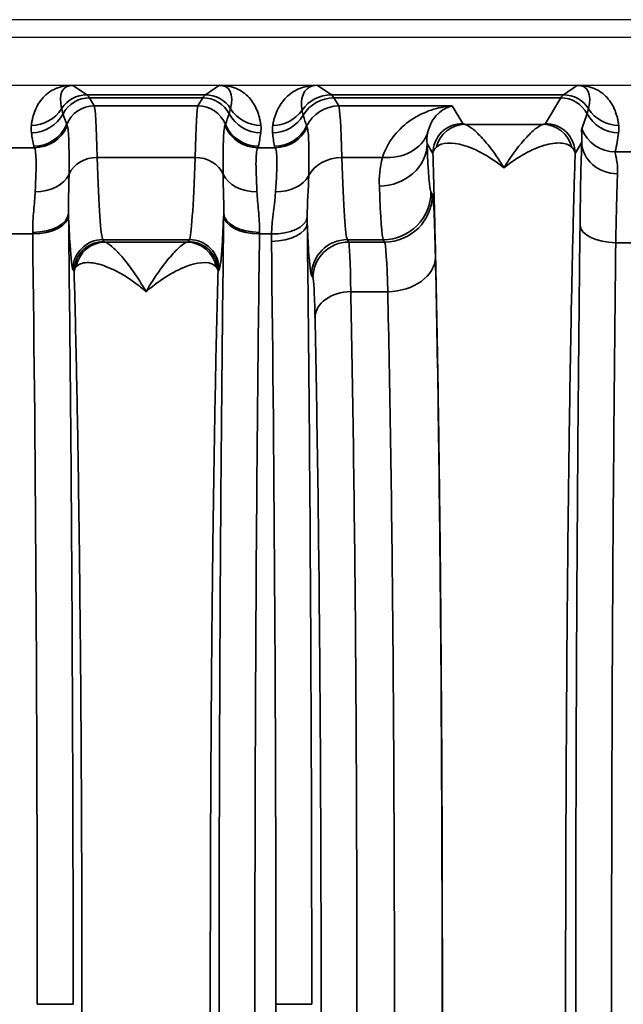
# Model space of a CAD drawing. Header units: millimetres. Extents: x 399 to 6233, y -1870 to 1602.
# Tile 646 of 656: x 5385 to 5395, y 751 to 768. Entities that reach past the tile are written whole.
import ezdxf

# ---------------------------------------------------------------- set-up
doc = ezdxf.new("R2010")
doc.units = ezdxf.units.MM
doc.layers.add('可見 (ISO)', color=7, linetype='Continuous', lineweight=25)
doc.layers.add('窄部可見 (ISO)', color=7, linetype='Continuous', lineweight=35)

msp = doc.modelspace()

# ---------------------------------------------------------------- linework, layer by layer
at = {"layer": '可見 (ISO)'}
for p, q in [((5439.386, 767.579), (5326.386, 767.579)), ((5435.136, 767.279), (5330.636, 767.279)), ((5330.636, 766.479), (5435.136, 766.479)), ((5386.296, 765.829), (5386.296, 765.829)), ((5387.976, 765.829), (5387.976, 765.829)), ((5390.395, 765.829), (5390.395, 765.829)), ((5391.486, 765.829), (5391.486, 765.829)), ((5391.906, 765.829), (5391.906, 765.829))]:
    msp.add_line(p, q, dxfattribs=at)
for points, knots in [([(5385.867, 766.479), (5385.874, 766.479), (5385.881, 766.479), (5385.888, 766.479), (5385.894, 766.479), (5385.899, 766.479), (5385.903, 766.479)], [0.00000000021, 0.00000000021, 0.00000000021, 0.00000000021, 0.00002113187, 0.00002113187, 0.00002113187, 0.0000394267, 0.0000394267, 0.0000394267, 0.0000394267]), ([(5388.369, 766.479), (5388.375, 766.479), (5388.381, 766.479), (5388.388, 766.479), (5388.394, 766.479), (5388.4, 766.479), (5388.405, 766.479)], [-0.00000491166, -0.00000491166, -0.00000491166, -0.00000491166, 0.00001772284, 0.00001772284, 0.00001772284, 0.00003506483, 0.00003506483, 0.00003506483, 0.00003506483]), ([(5389.966, 766.479), (5389.973, 766.479), (5389.981, 766.479), (5389.988, 766.479), (5389.994, 766.479), (5389.999, 766.479), (5390.003, 766.479)], [0.00000000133, 0.00000000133, 0.00000000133, 0.00000000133, 0.00002276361, 0.00002276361, 0.00002276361, 0.00004084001, 0.00004084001, 0.00004084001, 0.00004084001]), ([(5394.369, 766.479), (5394.373, 766.479), (5394.378, 766.479), (5394.384, 766.479), (5394.39, 766.479), (5394.398, 766.479), (5394.405, 766.479)], [-0.00000491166, -0.00000491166, -0.00000491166, -0.00000491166, 0.00001268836, 0.00001268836, 0.00001268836, 0.00003478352, 0.00003478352, 0.00003478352, 0.00003478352])]:
    msp.add_open_spline(points, degree=3, knots=knots, dxfattribs=at)
at = {"layer": '窄部可見 (ISO)'}
for p, q in [((5385.903, 766.479), (5386.142, 766.32)), ((5388.131, 766.32), (5388.369, 766.479)), ((5390.003, 766.479), (5390.242, 766.32)), ((5394.131, 766.32), (5394.369, 766.479)), ((5386.142, 766.32), (5388.131, 766.32)), ((5388.087, 766.268), (5386.186, 766.268)), ((5386.186, 766.268), (5386.267, 766.133)), ((5388.006, 766.133), (5388.087, 766.268)), ((5390.242, 766.32), (5394.131, 766.32)), ((5394.087, 766.268), (5390.285, 766.268)), ((5390.285, 766.268), (5390.367, 766.133)), ((5393.829, 765.838), (5394.087, 766.268)), ((5386.267, 766.133), (5388.006, 766.133)), ((5390.367, 766.133), (5392.267, 766.133)), ((5392.267, 766.133), (5392.444, 765.838)), ((5392.48, 765.825), (5393.793, 765.825)), ((5391.944, 765.338), (5391.846, 765.501)), ((5394.44, 765.524), (5394.329, 765.338)), ((5384.71, 765.434), (5385.263, 765.434)), ((5386.316, 765.271), (5387.956, 765.271)), ((5389.01, 765.434), (5389.299, 765.434)), ((5390.415, 765.271), (5391.097, 765.271)), ((5395.002, 765.363), (5395.27, 765.363)), ((5391.911, 764.692), (5391.935, 764.652)), ((5385.236, 763.988), (5384.737, 763.988)), ((5389.238, 763.988), (5389.037, 763.988)), ((5387.862, 763.892), (5386.41, 763.892)), ((5386.41, 763.892), (5386.429, 763.861)), ((5386.45, 763.852), (5387.822, 763.852)), ((5387.843, 763.861), (5387.862, 763.892)), ((5391.111, 763.892), (5390.51, 763.892)), ((5390.51, 763.892), (5390.534, 763.852)), ((5390.534, 763.852), (5391.135, 763.852)), ((5391.135, 763.852), (5391.111, 763.892)), ((5395.262, 763.841), (5395.01, 763.841)), ((5385.929, 763.362), (5385.91, 763.393)), ((5388.362, 763.393), (5388.343, 763.362)), ((5389.935, 763.253), (5389.91, 763.293)), ((5391.187, 763.021), (5390.567, 763.021)), ((5385.313, 751.079), (5385.913, 751.079)), ((5389.313, 751.079), (5389.913, 751.079))]:
    msp.add_line(p, q, dxfattribs=at)
for centre, major_axis, ratio, start_param, end_param in [((5386.417, 765.636), (0.641, -0.802), 0.399262, 2.832426, 3.839089), ((5387.856, 765.636), (-0.641, -0.802), 0.399262, 2.444096, 3.45076), ((5393.856, 765.636), (-0.641, -0.802), 0.399262, 2.444096, 3.45076), ((5386.142, 765.82), (-0.277, -0.416), 0.999683, 3.729704, 4.736367), ((5386.186, 765.769), (-0.429, -0.257), 0.999172, 4.17245, 5.254458), ((5386.113, 666.286), (0, 100.043), 0.020838, 6.248286, 6.269226), ((5388.16, 666.286), (0, 100.043), 0.020838, 0.01396, 0.034899), ((5388.087, 765.769), (0.429, -0.257), 0.999172, 1.028727, 2.110736), ((5388.131, 765.82), (0.277, -0.416), 0.999683, 1.546818, 2.553481), ((5390.242, 765.72), (0.333, 0.499), 0.999683, 0.588111, 1.548236), ((5390.285, 765.669), (0.515, 0.309), 0.999172, 1.030857, 2.06212), ((5390.213, 666.286), (0, 100.043), 0.020817, 6.248286, 6.269226), ((5394.16, 666.286), (0, 100.043), 0.020838, 0.01396, 0.034899), ((5394.087, 765.769), (0.429, -0.257), 0.999172, 1.028727, 2.110736), ((5394.131, 765.82), (0.277, -0.416), 0.999683, 1.546818, 2.553481), ((5386.267, 765.633), (-0.429, -0.257), 0.999172, 4.17245, 5.347743), ((5386.269, 762.019), (0.005, -4.117), 0.020515, 2.481507, 3.103525), ((5388.004, 762.019), (-0.005, -4.117), 0.020515, 3.17966, 3.801678), ((5388.006, 765.633), (0.429, -0.257), 0.999172, 0.935442, 2.110736), ((5390.367, 765.533), (0.515, 0.309), 0.999172, 1.030857, 2.149979), ((5390.369, 762.019), (0.005, -4.117), 0.020059, 2.481509, 3.103526), ((5385.213, 766.407), (-0.595, 0.075), 0.998245, 1.696485, 2.702846), ((5385.215, 766.284), (-0.594, -0.083), 0.998238, 1.431986, 2.513646), ((8513.666, 769.026), (-3128.282, -0.854), 0.045755, 0.015157, 0.016397), ((2260.606, 769.026), (3128.282, -0.854), 0.045755, 6.266788, 6.268029), ((5389.058, 766.284), (0.594, -0.083), 0.998238, 3.769539, 4.851199), ((5389.06, 766.407), (0.595, 0.075), 0.998245, 3.58034, 4.5867), ((5389.256, 766.284), (0.596, 0.067), 0.99825, 4.600326, 5.631261), ((5389.259, 766.407), (0.591, -0.105), 0.998218, 4.888081, 5.84797), ((8249.757, 768.538), (-2860.258, -0.716), 0.046839, 0.013782, 0.015139), ((5393.634, 765.013), (-1.006, -2.097), 0.194686, 2.022352, 2.15293), ((5395.058, 766.284), (-0.594, 0.083), 0.998238, 0.627947, 1.709607), ((5395.06, 766.407), (-0.595, -0.075), 0.998245, 0.438747, 1.445107), ((5385.252, 766.056), (-0.59, -0.11), 0.998212, 1.386797, 2.56171), ((5385.263, 766.033), (-0.477, -0.364), 0.997266, 0.919263, 2.088334), ((5388.817, 758.008), (-3.014, 7.827), 0.001618, 0.049009, 0.09405), ((5385.456, 758.008), (3.014, 7.827), 0.001618, 6.189135, 6.234176), ((5389.01, 766.033), (0.477, -0.364), 0.997266, 4.194851, 5.363923), ((5389.021, 766.056), (0.59, -0.11), 0.998212, 3.721475, 4.896388), ((5389.287, 766.056), (0.593, 0.094), 0.998229, 4.555036, 5.673797), ((5389.299, 766.033), (0.462, 0.383), 0.997094, 4.022529, 5.135982), ((5393.998, 758.195), (-4.172, 7.61), 0.009939, 0.048768, 0.091866), ((5392.48, 765.326), (0.093, 0.491), 0.982985, 0.191158, 1.51992), ((5393.793, 765.326), (-0.093, 0.491), 0.982985, 4.763266, 6.092027), ((5385.993, 764.946), (-0.583, 1.898), 0.300773, 1.080395, 1.207191), ((5388.28, 764.946), (0.583, 1.898), 0.300773, 5.075994, 5.20279), ((5390.131, 764.796), (-0.629, 2.073), 0.310752, 1.035771, 1.153876), ((5391.097, 765.933), (0.77, -0.217), 0.816863, 4.938539, 6.229754), ((5395.002, 765.962), (-0.588, 0.12), 0.998201, 0.559467, 1.77166), ((5394.281, 764.93), (0.587, 1.898), 0.297416, 5.033605, 5.211679), ((5396.93, 765.465), (-11.679, 0), 0.058758, 0.010815, 0.044766), ((5377.342, 765.465), (11.679, 0), 0.058758, 6.23842, 6.27237), ((5399.357, 765.462), (-10.07, 0), 0.058758, 0.009209, 0.048451), ((5391.047, 765.501), (0.799, 0.032), 0.886923, 4.676703, 6.237832), ((5391.908, 770.46), (-0.008, 5.773), 0.02317, 2.604404, 3.102879), ((5394.466, 762.847), (-0.007, -3.096), 0.02085, 3.667868, 4.283101), ((5395.04, 765.524), (-0.6, 0.023), 0.876399, 0.0435, 1.604216), ((5386.316, 764.858), (-0.5, -0.015), 0.826915, 4.686911, 5.921542), ((5386.417, 771.891), (0, -8.003), 0.022251, 5.686337, 6.248296), ((5387.856, 771.891), (0, -8.003), 0.022251, 0.034889, 0.596848), ((5387.956, 764.858), (0.5, -0.015), 0.826915, 0.361643, 1.596274), ((5390.415, 764.775), (0.6, 0.018), 0.826915, 1.545318, 2.720266), ((5390.517, 771.891), (0, -8.003), 0.022512, 5.68634, 6.248297), ((5385.278, 765.148), (0.6, -0.023), 0.752166, 4.741355, 5.976479), ((5388.994, 765.148), (-0.6, -0.023), 0.752166, 0.306707, 1.54183), ((5389.308, 765.147), (0.599, -0.031), 0.751758, 4.750994, 5.926954), ((5395.066, 762.767), (0.007, 2.58), 0.02502, 0.526295, 1.141522), ((5391.108, 770.302), (0.008, -6.414), 0.020853, 5.746004, 6.244477), ((5391.111, 764.692), (0.686, 0.412), 0.999172, 4.17245, 5.742515), ((5391.135, 764.652), (0.686, 0.412), 0.999172, 4.17245, 5.742515), ((5385.235, 764.33), (0.6, 0.008), 0.525274, 4.705596, 6.258572), ((5385.236, 764.298), (0.6, 0.008), 0.516344, 4.705867, 6.258728), ((5385.787, 762.908), (-0.008, 3.01), 0.019461, 5.192416, 5.204517), ((5388.485, 762.908), (-0.008, -3.01), 0.01946, 4.220266, 4.232368), ((5389.037, 764.33), (-0.6, 0.008), 0.525274, 0.024614, 1.577589), ((5389.037, 764.298), (-0.6, 0.008), 0.516344, 0.024457, 1.577318), ((5389.237, 764.171), (0.6, 0.007), 0.511389, 4.706014, 6.258813), ((5389.238, 764.298), (0.6, -0.017), 0.516223, 4.726998, 6.223647), ((5395.01, 764.136), (-0.6, 0.007), 0.49083, 0.024039, 1.576589), ((5385.187, 762.83), (-0.008, 2.508), 0.023353, 5.192393, 5.204474), ((5384.776, 751.079), (0, 25), 0.02145, 4.712389, 5.255001), ((5389.085, 762.83), (-0.008, -2.508), 0.023352, 4.220307, 4.232388), ((5386.41, 763.393), (-0.429, -0.257), 0.999172, 4.17245, 5.742515), ((5386.45, 763.352), (0.117, 0.486), 0.989056, 0.238805, 1.634834), ((5387.822, 763.352), (-0.117, 0.486), 0.989056, 4.648351, 6.04438), ((5387.862, 763.393), (0.429, -0.257), 0.999172, 0.54067, 2.110736), ((5388.776, 751.079), (0, 25), 0.02145, 4.712389, 5.249223), ((5390.51, 763.293), (0.515, 0.309), 0.999172, 1.030857, 2.600922), ((5390.534, 763.253), (0.515, 0.309), 0.999172, 1.030857, 2.600922), ((5391.132, 760.852), (0, 3.002), 0.026524, 5.519892, 6.248317), ((5391.187, 763.599), (0.8, 0.018), 0.722333, 4.696582, 6.252897), ((5390.567, 762.588), (-0.6, -0.013), 0.722333, 4.696582, 6.252897), ((5388.776, 751.079), (0, 25), 0.02145, 4.175555, 4.712389)]:
    msp.add_ellipse(centre, major_axis=major_axis, ratio=ratio, start_param=start_param, end_param=end_param, dxfattribs=at)
for points, knots in [([(5385.213, 765.808), (5385.215, 765.831), (5385.219, 765.854), (5385.223, 765.875), (5385.227, 765.896), (5385.231, 765.917), (5385.237, 765.937), (5385.247, 765.978), (5385.26, 766.018), (5385.276, 766.057), (5385.308, 766.137), (5385.353, 766.211), (5385.409, 766.273), (5385.469, 766.338), (5385.542, 766.39), (5385.623, 766.425), (5385.667, 766.444), (5385.712, 766.457), (5385.759, 766.466), (5385.795, 766.473), (5385.831, 766.477), (5385.867, 766.479)], [5.2774615, 5.2774615, 5.2774615, 5.2774615, 5.3361469, 5.3361469, 5.3361469, 5.3948827, 5.3948827, 5.3948827, 5.5128985, 5.5128985, 5.5128985, 5.7541006, 5.7541006, 5.7541006, 6.0094082, 6.0094082, 6.0094082, 6.1463346, 6.1463346, 6.1463346, 6.2510171, 6.2510171, 6.2510171, 6.2510171]), ([(5388.405, 766.479), (5388.441, 766.477), (5388.478, 766.473), (5388.513, 766.466), (5388.56, 766.457), (5388.606, 766.444), (5388.649, 766.425), (5388.73, 766.39), (5388.803, 766.338), (5388.863, 766.273), (5388.92, 766.211), (5388.964, 766.137), (5388.997, 766.057), (5389.012, 766.018), (5389.025, 765.978), (5389.036, 765.937), (5389.041, 765.917), (5389.045, 765.896), (5389.049, 765.875), (5389.053, 765.854), (5389.057, 765.831), (5389.06, 765.808)], [3.1737609, 3.1737609, 3.1737609, 3.1737609, 3.2784434, 3.2784434, 3.2784434, 3.4153698, 3.4153698, 3.4153698, 3.6706773, 3.6706773, 3.6706773, 3.9118795, 3.9118795, 3.9118795, 4.0298953, 4.0298953, 4.0298953, 4.0886311, 4.0886311, 4.0886311, 4.1473165, 4.1473165, 4.1473165, 4.1473165]), ([(5389.259, 765.808), (5389.263, 765.831), (5389.267, 765.852), (5389.272, 765.873), (5389.277, 765.894), (5389.283, 765.915), (5389.289, 765.936), (5389.302, 765.978), (5389.318, 766.019), (5389.336, 766.058), (5389.374, 766.14), (5389.423, 766.214), (5389.484, 766.275), (5389.549, 766.341), (5389.627, 766.392), (5389.712, 766.426), (5389.792, 766.458), (5389.878, 766.475), (5389.966, 766.479)], [2.1824074, 2.1824074, 2.1824074, 2.1824074, 2.2367975, 2.2367975, 2.2367975, 2.2916359, 2.2916359, 2.2916359, 2.402879, 2.402879, 2.402879, 2.6334858, 2.6334858, 2.6334858, 2.8796968, 2.8796968, 2.8796968, 3.1108341, 3.1108341, 3.1108341, 3.1108341]), ([(5390.003, 766.479), (5389.953, 766.479), (5389.906, 766.468), (5389.867, 766.445), (5389.83, 766.424), (5389.801, 766.393), (5389.78, 766.352), (5389.761, 766.314), (5389.749, 766.268), (5389.744, 766.218), (5389.742, 766.194), (5389.742, 766.168), (5389.743, 766.143), (5389.743, 766.13), (5389.744, 766.117), (5389.746, 766.104), (5389.747, 766.091), (5389.748, 766.077), (5389.75, 766.063)], [3.1406534, 3.1406534, 3.1406534, 3.1406534, 3.4037713, 3.4037713, 3.4037713, 3.6494301, 3.6494301, 3.6494301, 3.8799624, 3.8799624, 3.8799624, 3.9913262, 3.9913262, 3.9913262, 4.0462634, 4.0462634, 4.0462634, 4.1007779, 4.1007779, 4.1007779, 4.1007779]), ([(5394.405, 766.479), (5394.441, 766.477), (5394.478, 766.473), (5394.513, 766.466), (5394.56, 766.457), (5394.606, 766.444), (5394.649, 766.425), (5394.73, 766.39), (5394.803, 766.338), (5394.863, 766.273), (5394.92, 766.211), (5394.964, 766.137), (5394.997, 766.057), (5395.012, 766.018), (5395.025, 765.978), (5395.036, 765.937), (5395.041, 765.917), (5395.045, 765.896), (5395.049, 765.875), (5395.053, 765.854), (5395.057, 765.831), (5395.06, 765.808)], [0.0321682, 0.0321682, 0.0321682, 0.0321682, 0.1368507, 0.1368507, 0.1368507, 0.2737771, 0.2737771, 0.2737771, 0.5290847, 0.5290847, 0.5290847, 0.7702868, 0.7702868, 0.7702868, 0.8883026, 0.8883026, 0.8883026, 0.9470384, 0.9470384, 0.9470384, 1.0057239, 1.0057239, 1.0057239, 1.0057239]), ([(5391.097, 765.271), (5391.143, 765.412), (5391.212, 765.532), (5391.295, 765.636), (5391.379, 765.741), (5391.477, 765.829), (5391.581, 765.899), (5391.687, 765.971), (5391.799, 766.025), (5391.915, 766.064), (5392.03, 766.102), (5392.148, 766.125), (5392.267, 766.133)], [0, 0, 0, 0, 0.000755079, 0.000755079, 0.000755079, 0.001517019, 0.001517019, 0.001517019, 0.002289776, 0.002289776, 0.002289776, 0.003053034, 0.003053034, 0.003053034, 0.003053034]), ([(5392.267, 766.133), (5392.183, 766.115), (5392.099, 766.071), (5392.026, 765.998), (5392.025, 765.997), (5392.024, 765.996), (5392.023, 765.995), (5391.986, 765.958), (5391.952, 765.914), (5391.923, 765.861), (5391.895, 765.81), (5391.871, 765.751), (5391.856, 765.683)], [-0.000015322, -0.000015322, -0.000015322, -0.000015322, 0.001547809, 0.001547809, 0.001547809, 0.001566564, 0.001566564, 0.001566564, 0.002347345, 0.002347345, 0.002347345, 0.00311094, 0.00311094, 0.00311094, 0.00311094]), ([(5385.719, 766.087), (5385.722, 766.075), (5385.725, 766.063), (5385.729, 766.05), (5385.734, 766.035), (5385.739, 766.02), (5385.744, 766.003)], [0, 0, 0, 0, 0.001000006, 0.001000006, 0.001000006, 0.00208995, 0.00208995, 0.00208995, 0.00208995]), ([(5388.528, 766.003), (5388.533, 766.018), (5388.538, 766.033), (5388.542, 766.046), (5388.546, 766.061), (5388.55, 766.074), (5388.553, 766.087)], [0, 0, 0, 0, 0.001000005, 0.001000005, 0.001000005, 0.002089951, 0.002089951, 0.002089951, 0.002089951]), ([(5389.75, 766.063), (5389.752, 766.049), (5389.756, 766.033), (5389.76, 766.016), (5389.763, 766.004), (5389.767, 765.99), (5389.771, 765.976)], [0, 0, 0, 0, 0.00120001, 0.00120001, 0.00120001, 0.00208952, 0.00208952, 0.00208952, 0.00208952]), ([(5394.528, 766.003), (5394.533, 766.018), (5394.538, 766.033), (5394.542, 766.046), (5394.546, 766.061), (5394.55, 766.074), (5394.553, 766.087)], [0, 0, 0, 0, 0.001000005, 0.001000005, 0.001000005, 0.002089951, 0.002089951, 0.002089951, 0.002089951]), ([(5385.815, 765.8), (5385.827, 765.767), (5385.836, 765.681), (5385.845, 765.406), (5385.846, 765.221), (5385.844, 764.99)], [0, 0, 0, 0, 0.001138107, 0.001138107, 0.002276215, 0.002276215, 0.002276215, 0.002276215]), ([(5388.428, 764.99), (5388.427, 765.221), (5388.427, 765.405), (5388.432, 765.543), (5388.436, 765.68), (5388.445, 765.766), (5388.458, 765.8)], [0, 0, 0, 0, 0.001125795, 0.001125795, 0.001125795, 0.00225159, 0.00225159, 0.00225159, 0.00225159]), ([(5389.836, 765.77), (5389.85, 765.738), (5389.859, 765.651), (5389.863, 765.515), (5389.866, 765.379), (5389.865, 765.19), (5389.862, 764.961)], [0, 0, 0, 0, 0.001126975, 0.001126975, 0.001126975, 0.002257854, 0.002257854, 0.002257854, 0.002257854]), ([(5392.444, 765.838), (5392.313, 765.838), (5392.183, 765.784), (5392.09, 765.692), (5391.998, 765.599), (5391.944, 765.469), (5391.944, 765.338)], [0, 0, 0, 0, 0.5, 0.5, 0.5, 1, 1, 1, 1]), ([(5392.48, 765.825), (5392.507, 765.819), (5392.546, 765.797), (5392.594, 765.762), (5392.641, 765.726), (5392.696, 765.675), (5392.754, 765.613), (5392.813, 765.551), (5392.875, 765.476), (5392.939, 765.39), (5393.003, 765.304), (5393.07, 765.205), (5393.136, 765.097)], [0, 0, 0, 0, 0.000534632, 0.000534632, 0.000534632, 0.001069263, 0.001069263, 0.001069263, 0.001603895, 0.001603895, 0.001603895, 0.002138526, 0.002138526, 0.002138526, 0.002138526]), ([(5393.136, 765.097), (5393.269, 765.315), (5393.401, 765.488), (5393.577, 765.675), (5393.632, 765.726), (5393.726, 765.797), (5393.766, 765.819), (5393.793, 765.825)], [-0.000011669, -0.000011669, -0.000011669, -0.000011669, 0.001066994, 0.001066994, 0.001606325, 0.001606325, 0.002145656, 0.002145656, 0.002145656, 0.002145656]), ([(5393.829, 765.838), (5393.96, 765.838), (5394.09, 765.784), (5394.182, 765.692), (5394.275, 765.599), (5394.328, 765.469), (5394.329, 765.338)], [0, 0, 0, 0, 0.5, 0.5, 0.5, 1, 1, 1, 1]), ([(5394.44, 765.524), (5394.445, 765.589), (5394.442, 765.639), (5394.439, 765.677), (5394.439, 765.677), (5394.439, 765.678), (5394.439, 765.679), (5394.437, 765.716), (5394.436, 765.741), (5394.44, 765.752)], [0, 0, 0, 0, 0.000759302, 0.000759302, 0.000759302, 0.000774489, 0.000774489, 0.000774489, 0.001548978, 0.001548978, 0.001548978, 0.001548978]), ([(5393.136, 765.097), (5392.901, 765.285), (5392.668, 765.413), (5392.465, 765.473), (5392.261, 765.534), (5392.09, 765.525), (5392.002, 765.442)], [-0.000011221, -0.000011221, -0.000011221, -0.000011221, 0.001104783, 0.001104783, 0.001104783, 0.002220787, 0.002220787, 0.002220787, 0.002220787]), ([(5394.27, 765.442), (5394.226, 765.484), (5394.161, 765.507), (5394.082, 765.512), (5394.003, 765.517), (5393.909, 765.504), (5393.809, 765.474), (5393.607, 765.414), (5393.372, 765.285), (5393.136, 765.097)], [0, 0, 0, 0, 0.000558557, 0.000558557, 0.000558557, 0.001117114, 0.001117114, 0.001117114, 0.002234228, 0.002234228, 0.002234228, 0.002234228]), ([(5394.329, 765.338), (5394.328, 765.339), (5394.328, 765.342), (5394.328, 765.344), (5394.328, 765.346), (5394.327, 765.349), (5394.327, 765.351), (5394.326, 765.355), (5394.325, 765.36), (5394.324, 765.364), (5394.321, 765.373), (5394.317, 765.381), (5394.312, 765.39), (5394.305, 765.403), (5394.296, 765.416), (5394.284, 765.429), (5394.279, 765.433), (5394.275, 765.438), (5394.27, 765.442)], [-0.00000006, -0.00000006, -0.00000006, -0.00000006, 0.0000256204, 0.0000256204, 0.0000256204, 0.000054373, 0.000054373, 0.000054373, 0.0001119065, 0.0001119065, 0.0001119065, 0.0002272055, 0.0002272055, 0.0002272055, 0.0003997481, 0.0003997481, 0.0003997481, 0.0004597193, 0.0004597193, 0.0004597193, 0.0004597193]), ([(5385.278, 764.696), (5385.288, 764.916), (5385.295, 765.09), (5385.293, 765.216), (5385.291, 765.341), (5385.281, 765.414), (5385.263, 765.434)], [0, 0, 0, 0, 0.000987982, 0.000987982, 0.000987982, 0.001975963, 0.001975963, 0.001975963, 0.001975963]), ([(5389.01, 765.434), (5388.992, 765.414), (5388.981, 765.341), (5388.979, 765.214), (5388.977, 765.088), (5388.984, 764.916), (5388.994, 764.696)], [0, 0, 0, 0, 0.000987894, 0.000987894, 0.000987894, 0.001975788, 0.001975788, 0.001975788, 0.001975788]), ([(5389.308, 764.696), (5389.322, 764.911), (5389.33, 765.089), (5389.329, 765.339), (5389.318, 765.414), (5389.299, 765.434)], [0.000931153, 0.000931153, 0.000931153, 0.000931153, 0.001928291, 0.001928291, 0.002925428, 0.002925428, 0.002925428, 0.002925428]), ([(5391.944, 736.819), (5391.955, 737.166), (5391.965, 737.539), (5391.975, 737.928), (5391.976, 737.991), (5391.978, 738.055), (5391.979, 738.12), (5391.991, 738.585), (5392.001, 739.081), (5392.011, 739.599), (5392.021, 740.118), (5392.03, 740.662), (5392.038, 741.232), (5392.047, 741.801), (5392.054, 742.399), (5392.061, 743.015), (5392.064, 743.276), (5392.067, 743.54), (5392.07, 743.807), (5392.073, 744.171), (5392.076, 744.54), (5392.079, 744.916), (5392.085, 745.567), (5392.089, 746.237), (5392.093, 746.922), (5392.1, 748.292), (5392.103, 749.678), (5392.103, 751.079), (5392.103, 752.48), (5392.1, 753.865), (5392.093, 755.236), (5392.087, 756.316), (5392.079, 757.355), (5392.07, 758.351), (5392.067, 758.618), (5392.064, 758.882), (5392.061, 759.142), (5392.054, 759.759), (5392.047, 760.356), (5392.038, 760.926), (5392.03, 761.495), (5392.021, 762.039), (5392.011, 762.558), (5392.001, 763.077), (5391.991, 763.573), (5391.979, 764.037), (5391.978, 764.102), (5391.976, 764.166), (5391.975, 764.23), (5391.965, 764.618), (5391.955, 764.992), (5391.944, 765.338)], [0.026741, 0.026741, 0.026741, 0.026741, 0.0775937, 0.0775937, 0.0775937, 0.0858987, 0.0858987, 0.0858987, 0.1450564, 0.1450564, 0.1450564, 0.2042141, 0.2042141, 0.2042141, 0.2633718, 0.2633718, 0.2633718, 0.2884178, 0.2884178, 0.2884178, 0.3225295, 0.3225295, 0.3225295, 0.3816871, 0.3816871, 0.3816871, 0.5, 0.5, 0.5, 0.6183179, 0.6183179, 0.6183179, 0.7115978, 0.7115978, 0.7115978, 0.7366333, 0.7366333, 0.7366333, 0.795791, 0.795791, 0.795791, 0.8549487, 0.8549487, 0.8549487, 0.9141064, 0.9141064, 0.9141064, 0.9224137, 0.9224137, 0.9224137, 0.9732641, 0.9732641, 0.9732641, 0.9732641]), ([(5394.329, 765.338), (5394.318, 764.992), (5394.307, 764.618), (5394.298, 764.23), (5394.296, 764.167), (5394.295, 764.102), (5394.293, 764.037), (5394.282, 763.573), (5394.271, 763.077), (5394.261, 762.558), (5394.252, 762.039), (5394.242, 761.495), (5394.234, 760.926), (5394.226, 760.356), (5394.218, 759.759), (5394.211, 759.143), (5394.208, 758.882), (5394.205, 758.618), (5394.203, 758.351), (5394.199, 757.987), (5394.196, 757.617), (5394.193, 757.242), (5394.188, 756.59), (5394.183, 755.92), (5394.18, 755.235), (5394.172, 753.866), (5394.169, 752.48), (5394.169, 751.079), (5394.169, 749.678), (5394.172, 748.292), (5394.18, 746.922), (5394.185, 745.842), (5394.193, 744.802), (5394.203, 743.807), (5394.205, 743.54), (5394.208, 743.276), (5394.211, 743.015), (5394.218, 742.399), (5394.226, 741.801), (5394.234, 741.232), (5394.242, 740.662), (5394.252, 740.118), (5394.261, 739.6), (5394.271, 739.081), (5394.282, 738.585), (5394.293, 738.121), (5394.295, 738.055), (5394.296, 737.991), (5394.298, 737.928), (5394.307, 737.539), (5394.318, 737.166), (5394.329, 736.819)], [0.026741, 0.026741, 0.026741, 0.026741, 0.0775937, 0.0775937, 0.0775937, 0.0858987, 0.0858987, 0.0858987, 0.1450564, 0.1450564, 0.1450564, 0.2042141, 0.2042141, 0.2042141, 0.2633718, 0.2633718, 0.2633718, 0.2884178, 0.2884178, 0.2884178, 0.3225295, 0.3225295, 0.3225295, 0.3816871, 0.3816871, 0.3816871, 0.5, 0.5, 0.5, 0.6183179, 0.6183179, 0.6183179, 0.7115978, 0.7115978, 0.7115978, 0.7366333, 0.7366333, 0.7366333, 0.795791, 0.795791, 0.795791, 0.8549487, 0.8549487, 0.8549487, 0.9141064, 0.9141064, 0.9141064, 0.9224137, 0.9224137, 0.9224137, 0.9732641, 0.9732641, 0.9732641, 0.9732641]), ([(5395.002, 765.363), (5394.999, 765.35), (5395.008, 765.313), (5395.031, 765.191), (5395.045, 765.106), (5395.04, 764.998)], [0, 0, 0, 0, 0.000661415, 0.000661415, 0.001322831, 0.001322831, 0.001322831, 0.001322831]), ([(5385.844, 764.99), (5385.844, 764.881), (5385.841, 764.771), (5385.838, 764.658), (5385.835, 764.552), (5385.833, 764.443), (5385.835, 764.33)], [0, 0, 0, 0, 0.000535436, 0.000535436, 0.000535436, 0.001035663, 0.001035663, 0.001035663, 0.001035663]), ([(5388.437, 764.33), (5388.44, 764.443), (5388.437, 764.552), (5388.434, 764.658), (5388.431, 764.771), (5388.428, 764.881), (5388.428, 764.99)], [0.000000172, 0.000000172, 0.000000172, 0.000000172, 0.000500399, 0.000500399, 0.000500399, 0.001035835, 0.001035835, 0.001035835, 0.001035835]), ([(5385.235, 764.015), (5385.233, 764.143), (5385.243, 764.264), (5385.253, 764.377), (5385.263, 764.491), (5385.274, 764.597), (5385.278, 764.696)], [0, 0, 0, 0, 0.000446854, 0.000446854, 0.000446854, 0.000893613, 0.000893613, 0.000893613, 0.000893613]), ([(5388.994, 764.696), (5388.999, 764.597), (5389.01, 764.491), (5389.02, 764.377), (5389.03, 764.264), (5389.039, 764.143), (5389.037, 764.015)], [0, 0, 0, 0, 0.000446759, 0.000446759, 0.000446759, 0.000893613, 0.000893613, 0.000893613, 0.000893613]), ([(5391.935, 764.652), (5391.945, 764.636), (5391.954, 764.535), (5391.963, 764.355), (5391.972, 764.176), (5391.98, 763.918), (5391.987, 763.599)], [1.6057029, 1.6057029, 1.6057029, 1.6057029, 1.9700029, 1.9700029, 1.9700029, 2.3343029, 2.3343029, 2.3343029, 2.3343029]), ([(5385.91, 763.393), (5385.894, 763.42), (5385.877, 763.56), (5385.861, 763.808), (5385.852, 763.949), (5385.843, 764.125), (5385.835, 764.33)], [1.6057029, 1.6057029, 1.6057029, 1.6057029, 1.8865124, 1.8865124, 1.8865124, 2.0462004, 2.0462004, 2.0462004, 2.0462004]), ([(5385.836, 764.298), (5385.861, 762.315), (5385.88, 760.17), (5385.893, 757.939), (5385.906, 755.709), (5385.913, 753.394), (5385.913, 751.079)], [5.7405735, 5.7405735, 5.7405735, 5.7405735, 6.0118794, 6.0118794, 6.0118794, 6.2831853, 6.2831853, 6.2831853, 6.2831853]), ([(5388.437, 737.86), (5388.412, 739.842), (5388.392, 741.988), (5388.379, 744.218), (5388.366, 746.449), (5388.36, 748.764), (5388.36, 751.079), (5388.36, 753.394), (5388.366, 755.709), (5388.379, 757.939), (5388.392, 760.17), (5388.412, 762.315), (5388.437, 764.298)], [2.598981, 2.598981, 2.598981, 2.598981, 2.870287, 2.870287, 2.870287, 3.141593, 3.141593, 3.141593, 3.412899, 3.412899, 3.412899, 3.684204, 3.684204, 3.684204, 3.684204]), ([(5388.437, 764.33), (5388.429, 764.125), (5388.42, 763.949), (5388.411, 763.808), (5388.395, 763.56), (5388.378, 763.42), (5388.362, 763.393)], [1.0953922, 1.0953922, 1.0953922, 1.0953922, 1.2550802, 1.2550802, 1.2550802, 1.5358897, 1.5358897, 1.5358897, 1.5358897]), ([(5389.837, 764.171), (5389.862, 762.203), (5389.881, 760.077), (5389.893, 757.868), (5389.906, 755.66), (5389.913, 753.369), (5389.913, 751.079)], [5.7463508, 5.7463508, 5.7463508, 5.7463508, 6.0147681, 6.0147681, 6.0147681, 6.2831853, 6.2831853, 6.2831853, 6.2831853]), ([(5389.91, 763.293), (5389.894, 763.321), (5389.877, 763.462), (5389.861, 763.713), (5389.853, 763.84), (5389.845, 763.993), (5389.837, 764.171)], [1.6057029, 1.6057029, 1.6057029, 1.6057029, 1.8865079, 1.8865079, 1.8865079, 2.0280663, 2.0280663, 2.0280663, 2.0280663]), ([(5394.411, 738.022), (5394.387, 740.004), (5394.369, 742.129), (5394.357, 744.33), (5394.345, 746.53), (5394.339, 748.804), (5394.339, 751.079), (5394.339, 753.353), (5394.345, 755.628), (5394.357, 757.828), (5394.369, 760.028), (5394.387, 762.154), (5394.411, 764.136)], [2.628521, 2.628521, 2.628521, 2.628521, 2.885057, 2.885057, 2.885057, 3.141593, 3.141593, 3.141593, 3.398129, 3.398129, 3.398129, 3.654665, 3.654665, 3.654665, 3.654665]), ([(5389.037, 763.988), (5389.012, 762.052), (5388.992, 759.957), (5388.966, 755.6), (5388.96, 753.34), (5388.96, 748.818), (5388.966, 746.557), (5388.992, 742.201), (5389.012, 740.106), (5389.037, 738.169)], [2.598981, 2.598981, 2.598981, 2.598981, 2.870287, 2.870287, 3.141593, 3.141593, 3.412899, 3.412899, 3.684204, 3.684204, 3.684204, 3.684204]), ([(5386.429, 763.861), (5386.298, 763.861), (5386.168, 763.807), (5386.076, 763.715), (5385.983, 763.622), (5385.929, 763.492), (5385.929, 763.362)], [0, 0, 0, 0, 0.5, 0.5, 0.5, 1, 1, 1, 1]), ([(5386.45, 763.852), (5386.473, 763.845), (5386.512, 763.821), (5386.56, 763.78), (5386.608, 763.739), (5386.666, 763.681), (5386.727, 763.61), (5386.789, 763.539), (5386.855, 763.454), (5386.924, 763.356), (5386.993, 763.257), (5387.065, 763.144), (5387.136, 763.021)], [0, 0, 0, 0, 0.000572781, 0.000572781, 0.000572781, 0.001145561, 0.001145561, 0.001145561, 0.001718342, 0.001718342, 0.001718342, 0.002291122, 0.002291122, 0.002291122, 0.002291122]), ([(5387.136, 763.021), (5387.208, 763.145), (5387.279, 763.257), (5387.348, 763.356), (5387.417, 763.453), (5387.482, 763.537), (5387.543, 763.607), (5387.604, 763.679), (5387.662, 763.737), (5387.71, 763.778), (5387.759, 763.82), (5387.799, 763.845), (5387.822, 763.852)], [-0.000011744, -0.000011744, -0.000011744, -0.000011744, 0.000565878, 0.000565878, 0.000565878, 0.001135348, 0.001135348, 0.001135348, 0.001714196, 0.001714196, 0.001714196, 0.002298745, 0.002298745, 0.002298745, 0.002298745]), ([(5387.843, 763.861), (5387.974, 763.861), (5388.104, 763.807), (5388.197, 763.715), (5388.289, 763.622), (5388.343, 763.492), (5388.343, 763.362)], [0, 0, 0, 0, 0.5, 0.5, 0.5, 1, 1, 1, 1]), ([(5395.01, 763.841), (5394.987, 761.904), (5394.969, 759.826), (5394.945, 755.525), (5394.939, 753.302), (5394.939, 748.855), (5394.945, 746.632), (5394.969, 742.331), (5394.987, 740.254), (5395.01, 738.317)], [2.628521, 2.628521, 2.628521, 2.628521, 2.885057, 2.885057, 3.141593, 3.141593, 3.398129, 3.398129, 3.654665, 3.654665, 3.654665, 3.654665]), ([(5387.136, 763.021), (5387.074, 763.075), (5387.011, 763.125), (5386.949, 763.17), (5386.887, 763.215), (5386.826, 763.256), (5386.766, 763.293), (5386.65, 763.364), (5386.539, 763.417), (5386.435, 763.454), (5386.432, 763.455), (5386.429, 763.457), (5386.425, 763.458), (5386.322, 763.493), (5386.228, 763.511), (5386.15, 763.509), (5386.147, 763.509), (5386.145, 763.509), (5386.142, 763.508), (5386.062, 763.505), (5386, 763.481), (5385.963, 763.437)], [-0.00001134, -0.00001134, -0.00001134, -0.00001134, 0.00028763, 0.00028763, 0.00028763, 0.0005866, 0.0005866, 0.0005866, 0.001165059, 0.001165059, 0.001165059, 0.001184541, 0.001184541, 0.001184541, 0.001762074, 0.001762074, 0.001762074, 0.001782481, 0.001782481, 0.001782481, 0.002380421, 0.002380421, 0.002380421, 0.002380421]), ([(5388.309, 763.437), (5388.236, 763.526), (5388.059, 763.531), (5387.848, 763.458), (5387.638, 763.386), (5387.386, 763.236), (5387.136, 763.021)], [0, 0, 0, 0, 0.00119489, 0.00119489, 0.00119489, 0.002389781, 0.002389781, 0.002389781, 0.002389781]), ([(5391.987, 763.599), (5392.005, 762.793), (5392.021, 761.902), (5392.035, 760.943), (5392.049, 759.984), (5392.06, 758.958), (5392.07, 757.886), (5392.08, 756.814), (5392.087, 755.695), (5392.092, 754.553), (5392.097, 753.411), (5392.099, 752.245), (5392.099, 751.079), (5392.099, 749.913), (5392.097, 748.747), (5392.092, 747.605), (5392.087, 746.462), (5392.08, 745.344), (5392.07, 744.271), (5392.06, 743.199), (5392.049, 742.173), (5392.035, 741.215), (5392.021, 740.256), (5392.005, 739.365), (5391.987, 738.558)], [2.334303, 2.334303, 2.334303, 2.334303, 2.536125, 2.536125, 2.536125, 2.737948, 2.737948, 2.737948, 2.93977, 2.93977, 2.93977, 3.141593, 3.141593, 3.141593, 3.343415, 3.343415, 3.343415, 3.545238, 3.545238, 3.545238, 3.74706, 3.74706, 3.74706, 3.948882, 3.948882, 3.948882, 3.948882]), ([(5385.929, 738.796), (5385.94, 739.164), (5385.95, 739.564), (5385.959, 739.974), (5385.968, 740.37), (5385.977, 740.795), (5385.985, 741.239), (5385.993, 741.692), (5386, 742.167), (5386.007, 742.664), (5386.014, 743.161), (5386.021, 743.686), (5386.026, 744.215), (5386.029, 744.476), (5386.032, 744.742), (5386.034, 745.01), (5386.037, 745.283), (5386.039, 745.56), (5386.041, 745.841), (5386.045, 746.396), (5386.049, 746.967), (5386.052, 747.549), (5386.058, 748.713), (5386.061, 749.89), (5386.061, 751.079), (5386.061, 752.268), (5386.058, 753.444), (5386.052, 754.609), (5386.048, 755.485), (5386.042, 756.332), (5386.034, 757.147), (5386.032, 757.416), (5386.029, 757.681), (5386.026, 757.943), (5386.021, 758.471), (5386.014, 758.996), (5386.007, 759.494), (5386, 759.991), (5385.993, 760.466), (5385.985, 760.918), (5385.977, 761.363), (5385.968, 761.788), (5385.959, 762.184), (5385.95, 762.594), (5385.94, 762.993), (5385.929, 763.362)], [0.0294093, 0.0294093, 0.0294093, 0.0294093, 0.089244, 0.089244, 0.089244, 0.1470574, 0.1470574, 0.1470574, 0.2058814, 0.2058814, 0.2058814, 0.2647055, 0.2647055, 0.2647055, 0.2938656, 0.2938656, 0.2938656, 0.3235296, 0.3235296, 0.3235296, 0.3823536, 0.3823536, 0.3823536, 0.5, 0.5, 0.5, 0.6176498, 0.6176498, 0.6176498, 0.7061501, 0.7061501, 0.7061501, 0.735298, 0.735298, 0.735298, 0.794122, 0.794122, 0.794122, 0.8529461, 0.8529461, 0.8529461, 0.9107639, 0.9107639, 0.9107639, 0.9705942, 0.9705942, 0.9705942, 0.9705942]), ([(5388.343, 763.362), (5388.333, 762.993), (5388.323, 762.594), (5388.313, 762.184), (5388.304, 761.788), (5388.296, 761.363), (5388.288, 760.918), (5388.28, 760.466), (5388.272, 759.991), (5388.265, 759.494), (5388.258, 758.996), (5388.252, 758.471), (5388.246, 757.943), (5388.243, 757.681), (5388.241, 757.416), (5388.238, 757.147), (5388.236, 756.874), (5388.233, 756.597), (5388.231, 756.317), (5388.227, 755.761), (5388.223, 755.191), (5388.22, 754.609), (5388.215, 753.445), (5388.212, 752.268), (5388.212, 751.079), (5388.212, 749.89), (5388.215, 748.713), (5388.22, 747.549), (5388.225, 746.673), (5388.231, 745.826), (5388.238, 745.01), (5388.241, 744.742), (5388.243, 744.477), (5388.246, 744.215), (5388.252, 743.686), (5388.258, 743.161), (5388.265, 742.664), (5388.272, 742.167), (5388.28, 741.692), (5388.288, 741.239), (5388.296, 740.795), (5388.304, 740.37), (5388.313, 739.974), (5388.323, 739.564), (5388.333, 739.164), (5388.343, 738.796)], [0.0294093, 0.0294093, 0.0294093, 0.0294093, 0.089244, 0.089244, 0.089244, 0.1470574, 0.1470574, 0.1470574, 0.2058814, 0.2058814, 0.2058814, 0.2647055, 0.2647055, 0.2647055, 0.2938656, 0.2938656, 0.2938656, 0.3235296, 0.3235296, 0.3235296, 0.3823536, 0.3823536, 0.3823536, 0.5, 0.5, 0.5, 0.6176498, 0.6176498, 0.6176498, 0.7061501, 0.7061501, 0.7061501, 0.735298, 0.735298, 0.735298, 0.794122, 0.794122, 0.794122, 0.8529461, 0.8529461, 0.8529461, 0.9107639, 0.9107639, 0.9107639, 0.9705942, 0.9705942, 0.9705942, 0.9705942]), ([(5388.343, 763.362), (5388.343, 763.362), (5388.343, 763.364), (5388.343, 763.366), (5388.343, 763.367), (5388.342, 763.369), (5388.342, 763.371), (5388.342, 763.374), (5388.341, 763.377), (5388.34, 763.38), (5388.338, 763.386), (5388.336, 763.393), (5388.333, 763.399), (5388.328, 763.412), (5388.32, 763.424), (5388.309, 763.437)], [-0.00000006, -0.00000006, -0.00000006, -0.00000006, 0.0000185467, 0.0000185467, 0.0000185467, 0.0000394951, 0.0000394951, 0.0000394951, 0.0000814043, 0.0000814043, 0.0000814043, 0.0001653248, 0.0001653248, 0.0001653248, 0.0003340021, 0.0003340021, 0.0003340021, 0.0003340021]), ([(5389.968, 762.588), (5389.963, 762.789), (5389.958, 762.952), (5389.947, 763.179), (5389.941, 763.242), (5389.935, 763.253)], [3.9488824, 3.9488824, 3.9488824, 3.9488824, 4.3131824, 4.3131824, 4.6774824, 4.6774824, 4.6774824, 4.6774824]), ([(5390.567, 763.021), (5390.584, 762.252), (5390.598, 761.402), (5390.611, 760.488), (5390.624, 759.573), (5390.635, 758.595), (5390.644, 757.572), (5390.652, 756.549), (5390.659, 755.482), (5390.664, 754.393), (5390.668, 753.303), (5390.67, 752.191), (5390.67, 751.079), (5390.67, 749.967), (5390.668, 748.855), (5390.664, 747.765), (5390.659, 746.675), (5390.652, 745.608), (5390.644, 744.586), (5390.635, 743.563), (5390.624, 742.584), (5390.611, 741.67), (5390.598, 740.756), (5390.584, 739.905), (5390.567, 739.136)], [2.334303, 2.334303, 2.334303, 2.334303, 2.536125, 2.536125, 2.536125, 2.737948, 2.737948, 2.737948, 2.93977, 2.93977, 2.93977, 3.141593, 3.141593, 3.141593, 3.343415, 3.343415, 3.343415, 3.545238, 3.545238, 3.545238, 3.74706, 3.74706, 3.74706, 3.948882, 3.948882, 3.948882, 3.948882]), ([(5391.187, 739.136), (5391.205, 739.905), (5391.221, 740.756), (5391.249, 742.584), (5391.261, 743.563), (5391.28, 745.608), (5391.287, 746.675), (5391.297, 748.855), (5391.299, 749.967), (5391.299, 752.191), (5391.297, 753.303), (5391.287, 755.482), (5391.28, 756.549), (5391.261, 758.595), (5391.249, 759.573), (5391.221, 761.402), (5391.205, 762.252), (5391.187, 763.021)], [2.334303, 2.334303, 2.334303, 2.334303, 2.536125, 2.536125, 2.737948, 2.737948, 2.93977, 2.93977, 3.141593, 3.141593, 3.343415, 3.343415, 3.545238, 3.545238, 3.74706, 3.74706, 3.948882, 3.948882, 3.948882, 3.948882]), ([(5389.968, 739.57), (5389.984, 740.311), (5389.998, 741.13), (5390.024, 742.893), (5390.035, 743.836), (5390.052, 745.807), (5390.059, 746.835), (5390.068, 748.935), (5390.07, 750.007), (5390.07, 752.151), (5390.068, 753.222), (5390.059, 755.322), (5390.052, 756.351), (5390.035, 758.322), (5390.024, 759.265), (5389.998, 761.027), (5389.984, 761.847), (5389.968, 762.588)], [2.334303, 2.334303, 2.334303, 2.334303, 2.536125, 2.536125, 2.737948, 2.737948, 2.93977, 2.93977, 3.141593, 3.141593, 3.343415, 3.343415, 3.545238, 3.545238, 3.74706, 3.74706, 3.948882, 3.948882, 3.948882, 3.948882])]:
    msp.add_open_spline(points, degree=3, knots=knots, dxfattribs=at)
for points in [[(5385.215, 765.685), (5385.209, 765.726), (5385.207, 765.767), (5385.213, 765.808)], [(5389.06, 765.808), (5389.065, 765.767), (5389.064, 765.726), (5389.058, 765.685)], [(5389.256, 765.685), (5389.252, 765.726), (5389.252, 765.767), (5389.259, 765.808)], [(5392.444, 765.838), (5392.446, 765.834), (5392.458, 765.83), (5392.48, 765.825)], [(5393.793, 765.825), (5393.815, 765.83), (5393.826, 765.834), (5393.829, 765.838)], [(5395.06, 765.808), (5395.065, 765.767), (5395.064, 765.726), (5395.058, 765.685)], [(5391.856, 765.683), (5391.842, 765.615), (5391.841, 765.555), (5391.846, 765.501)], [(5392.002, 765.442), (5391.966, 765.408), (5391.947, 765.373), (5391.944, 765.338)], [(5391.047, 764.791), (5391.041, 764.936), (5391.052, 765.096), (5391.097, 765.271)], [(5389.862, 764.961), (5389.859, 764.742), (5389.838, 764.513), (5389.836, 764.263)], [(5389.238, 763.988), (5389.247, 764.256), (5389.296, 764.49), (5389.308, 764.696)], [(5389.836, 764.263), (5389.836, 764.232), (5389.836, 764.202), (5389.837, 764.171)], [(5389.237, 763.864), (5389.237, 763.906), (5389.237, 763.947), (5389.238, 763.988)], [(5386.429, 763.861), (5386.431, 763.858), (5386.438, 763.855), (5386.45, 763.852)], [(5387.822, 763.852), (5387.835, 763.855), (5387.842, 763.858), (5387.843, 763.861)], [(5390.534, 763.852), (5390.546, 763.827), (5390.559, 763.514), (5390.567, 763.021)], [(5385.963, 763.437), (5385.942, 763.412), (5385.931, 763.387), (5385.929, 763.362)]]:
    msp.add_open_spline(points, degree=3, dxfattribs=at)

doc.saveas('drawing.dxf')
